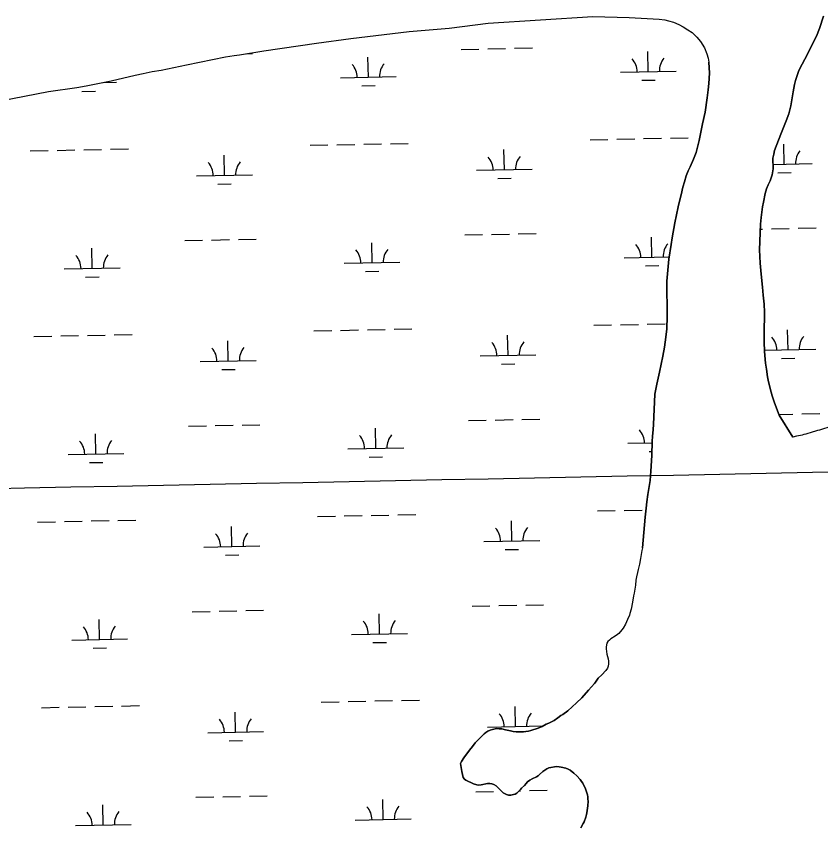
# Model space of a CAD drawing. Extents: x 3989314 to 4027622, y 243956 to 270014.
# Drawn here: x 4001708 to 4003151, y 255010 to 256462 of the extents above; entities that cross this region are included whole.
import ezdxf

# ---------------------------------------------------------------- set-up
doc = ezdxf.new("R2010")
doc.units = 0
for name, color, linetype in [('V-GRID-MAJR', 7, 'Continuous'), ('V-RIVR-EDGE', 7, 'Continuous'), ('V-TOPO-SHOR', 7, 'Continuous'), ('V-WETL-SWMP', 7, 'Continuous')]:
    doc.layers.add(name, color=color, linetype=linetype)

msp = doc.modelspace()

# ---------------------------------------------------------------- linework, layer by layer
at = {"layer": 'V-GRID-MAJR'}
msp.add_spline([(3993497.6, 255455.7), (3998815.3, 255559.8), (4004133, 255664.6), (4009450.7, 255770.2), (4014768.4, 255876.5), (4020086, 255983.7), (4025403.7, 256091.6)], degree=3, dxfattribs=at)
at = {"layer": 'V-RIVR-EDGE'}
msp.add_line((4002831.4, 255509.7), (4002830.2, 255505), dxfattribs=at)
for points in [[(4002083.5, 256389.4), (4002099, 256391.9), (4002108.8, 256393.2), (4002152, 256400.3), (4002246.5, 256413.8), (4002308, 256422.3), (4002412.8, 256435), (4002484.3, 256440.8), (4002554.7, 256449.8), (4002742.3, 256461.6), (4002807.1, 256460.1), (4002860.9, 256457), (4002871.1, 256455.8), (4002877.8, 256454.2), (4002886.5, 256451.8)], [(4001658.3, 256306.7), (4001766.3, 256327.3), (4001817, 256334.5), (4001833.6, 256337.3), (4001851.5, 256340.9), (4001878.8, 256346.7), (4001921.5, 256356.8), (4001935.8, 256359.9), (4001952.1, 256363.1), (4001968.1, 256365.8), (4002013.4, 256375.5), (4002083.5, 256389.4)], [(4003260.6, 255762.7), (4003254.5, 255758.2), (4003248.5, 255755.3), (4003240.2, 255752.2), (4003232.1, 255749.9), (4003225.4, 255748.3), (4003220.4, 255746.8), (4003217.3, 255745.6), (4003202.2, 255739.3), (4003190.7, 255734.1), (4003179.2, 255730.3), (4003155.5, 255723), (4003148.7, 255720.7), (4003144.8, 255719.7), (4003131.8, 255715.4)], [(4003131.8, 255715.4), (4003127.7, 255714.4), (4003123.7, 255713.1), (4003120.3, 255712.4), (4003117.3, 255711.5), (4003114.2, 255711), (4003107.5, 255709.5), (4003100.4, 255708.1)], [(4002830.2, 255505), (4002829.5, 255501.2), (4002827.3, 255490.7), (4002825.5, 255480), (4002823.2, 255470.9), (4002822.1, 255465.6), (4002820.2, 255457.5), (4002819.3, 255451.7), (4002818.4, 255442.9), (4002816.4, 255428.4), (4002815.2, 255423.8), (4002813.3, 255411.9), (4002810.6, 255399.4), (4002808.6, 255392.1), (4002807.6, 255388.9), (4002804.5, 255381.3), (4002800.7, 255373), (4002796.4, 255365.6), (4002794.1, 255362.4), (4002788.5, 255356.3), (4002786.1, 255354.2), (4002782.3, 255351.5), (4002774.6, 255346.3), (4002771.7, 255344.2), (4002769.1, 255341.8), (4002767.4, 255339), (4002766.5, 255336), (4002766.1, 255331.6), (4002766.1, 255328.5), (4002766.4, 255323.7), (4002767.3, 255319.2), (4002769.5, 255310.9), (4002770.3, 255306.4), (4002770.4, 255301.7), (4002769.5, 255297.4), (4002768.4, 255294.2), (4002765.7, 255289.9), (4002758, 255281.9), (4002751.4, 255275.9)], [(4002719.5, 255094.2), (4002713.3, 255101.2), (4002708.2, 255106), (4002701.7, 255111.1), (4002697.7, 255113.1), (4002693.7, 255114.5), (4002685.3, 255116.6), (4002681.8, 255117.3), (4002676.6, 255117.6), (4002673.2, 255117.2), (4002666.6, 255115.9), (4002663.2, 255115), (4002659.5, 255113.3), (4002655.9, 255111.3), (4002652.4, 255108.5), (4002646.7, 255103.2), (4002644, 255100.9), (4002641.3, 255099.4), (4002633.2, 255095.7), (4002629, 255093.3), (4002625.2, 255090.2), (4002622.3, 255087.3), (4002619.4, 255083.9), (4002614.1, 255078.8), (4002612.2, 255076.3), (4002605.6, 255069.7), (4002602.7, 255068.2), (4002599.6, 255067.2), (4002595.2, 255066.4), (4002591.2, 255066.5), (4002587.6, 255067.5), (4002584.8, 255068.6), (4002581.6, 255070.6), (4002579.2, 255072.8), (4002568.9, 255083.2), (4002564.7, 255085.4), (4002560.8, 255086.7), (4002557.4, 255087.3), (4002553.2, 255087), (4002542.1, 255084.6), (4002537.5, 255084.1), (4002534.2, 255084.8), (4002528, 255086.6), (4002524.3, 255088.2), (4002518.1, 255091.6), (4002514.3, 255093), (4002511.8, 255094.7), (4002509.6, 255098.2), (4002507.4, 255108.8), (4002506.9, 255112.5), (4002506.3, 255115.8), (4002505.3, 255119.5), (4002504.9, 255122.9), (4002506.4, 255126.4), (4002511, 255133.4), (4002521.1, 255147.2), (4002526.2, 255153.6), (4002531.3, 255160.2), (4002544.1, 255173.5), (4002547.5, 255176.5), (4002550.2, 255178.7), (4002553.8, 255181), (4002557.9, 255183), (4002562.5, 255184.2), (4002567, 255185.2), (4002570.2, 255185.5), (4002574.4, 255185.4), (4002579.1, 255184.9), (4002585.3, 255183.5), (4002594.6, 255181.7), (4002599.2, 255180.5), (4002604.7, 255179.9), (4002608.3, 255179.6), (4002618, 255179.8), (4002621.7, 255180.1), (4002626.5, 255181), (4002631.2, 255182.1), (4002643.8, 255186.4), (4002651, 255189.4), (4002658.7, 255193.4), (4002663, 255195.2), (4002665.9, 255196.8), (4002672.8, 255200.4), (4002679.5, 255204.8), (4002685, 255208.8), (4002688.6, 255210.8), (4002697.2, 255217.6), (4002712.7, 255231.6), (4002722.3, 255240.9), (4002734.5, 255254.3), (4002745, 255266.4), (4002747.1, 255269.1), (4002751.4, 255275.9)], [(4002720.7, 255007.8), (4002725, 255015.3), (4002726.3, 255018.3), (4002729.6, 255027.1), (4002730.9, 255031.4), (4002731.6, 255034.6), (4002733.2, 255046.9), (4002733.6, 255055.4), (4002733.2, 255058.9), (4002733, 255063.5), (4002732.4, 255066.7), (4002731.5, 255070.4), (4002728.1, 255079.4), (4002726.1, 255083.9), (4002724, 255087.9), (4002722, 255090.9), (4002719.5, 255094.2)]]:
    msp.add_lwpolyline(points, dxfattribs=at)
at = {"layer": 'V-TOPO-SHOR'}
for points in [[(4003155.4, 256462.4), (4003148.4, 256440.5), (4003143, 256426.8), (4003132.6, 256405.7), (4003126.8, 256394.3), (4003112.5, 256367.6), (4003110.7, 256363.3), (4003105.5, 256347.1), (4003103.4, 256339.8), (4003101.1, 256326.8), (4003096.9, 256301.7), (4003093.3, 256287.5), (4003088.8, 256275.1), (4003079.1, 256251), (4003068, 256221.8), (4003066.4, 256215.1), (4003064.9, 256208.1), (4003065.6, 256188.6), (4003063.7, 256177.8), (4003060, 256167.4), (4003056.5, 256159.9), (4003053.5, 256152.9), (4003050.9, 256144.7), (4003047.8, 256128.9), (4003046.4, 256120.9), (4003043.9, 256101.4), (4003042.6, 256089.5), (4003041, 256043.8), (4003041.9, 256019.6), (4003043.6, 255999.8), (4003046.3, 255976.6), (4003047.4, 255962.6), (4003049.1, 255946.3), (4003049.6, 255932.1), (4003049.6, 255919.4), (4003049.2, 255905.8), (4003049.1, 255890.7), (4003049.2, 255878.6), (4003049.9, 255861.2), (4003051.9, 255840.6), (4003053.3, 255830), (4003055.5, 255816.3), (4003056.6, 255810.1), (4003060, 255795.3), (4003063.5, 255781.7), (4003067.5, 255769.7), (4003076, 255747.6), (4003100.4, 255708.1)], [(4002886.5, 256451.8), (4002896.2, 256447.5), (4002903.8, 256443.5), (4002912.7, 256438.1), (4002920, 256433), (4002928.6, 256424.9), (4002935.1, 256416.8), (4002942, 256405.6), (4002946.6, 256394.8), (4002948.6, 256387), (4002949.8, 256379.7)], [(4002831.4, 255509.7), (4002836.1, 255564.6), (4002837.8, 255580.6), (4002839.1, 255591.9), (4002840.9, 255605.2), (4002844.7, 255630.5), (4002846.2, 255646.8), (4002847.9, 255675.3), (4002848.7, 255701), (4002849.1, 255709.4), (4002850, 255721.5), (4002851.1, 255730.5), (4002853.4, 255785.2), (4002856.8, 255802.8), (4002861.7, 255824.2), (4002867.6, 255852.8), (4002870.4, 255869.1), (4002873.2, 255887.4), (4002874.6, 255902.2), (4002875.1, 255924.4), (4002875, 255987.6), (4002878.4, 256026.7), (4002882.3, 256053.4), (4002884.3, 256065.3), (4002889.3, 256092.3), (4002895.3, 256121), (4002898, 256133.1), (4002900.4, 256142.1), (4002903.6, 256155.8), (4002906.2, 256165.5), (4002909.6, 256176.1), (4002913.2, 256185.4), (4002916.3, 256192.6), (4002922.7, 256206.3), (4002927.6, 256218.2), (4002932.7, 256239.8), (4002939, 256269.3), (4002943.3, 256290.2), (4002947.2, 256316.3), (4002948.8, 256330.4), (4002949.8, 256341.7), (4002951, 256360.4), (4002949.8, 256379.7)]]:
    msp.add_lwpolyline(points, dxfattribs=at)
at = {"layer": 'V-WETL-SWMP'}
for p, q in [((4002121, 256395.2), (4002132, 256395.4)), ((4002505.8, 256402.9), (4002537.8, 256403.5)), ((4002553.8, 256403.9), (4002585.8, 256404.5)), ((4002601.8, 256404.8), (4002633.8, 256405.4)), ((4002841.5, 256363.1), (4002840.8, 256399.1)), ((4002339.7, 256353.1), (4002339, 256389.1)), ((4002289.7, 256352.2), (4002389.7, 256354.1)), ((4002791.5, 256362.2), (4002891.5, 256364.1)), ((4001864.5, 256343.7), (4001887.9, 256344.1)), ((4002328, 256337.5), (4002352, 256338)), ((4002829.8, 256347.5), (4002853.8, 256348)), ((4001826.2, 256327.5), (4001850.2, 256328)), ((4002737.1, 256241), (4002769.1, 256241.6)), ((4002785.1, 256241.9), (4002817.1, 256242.6)), ((4002833.1, 256242.9), (4002865.1, 256243.5)), ((4002881.1, 256243.8), (4002913, 256244.5)), ((4001733.5, 256221), (4001765.5, 256221.6)), ((4001781.5, 256221.9), (4001813.5, 256222.6)), ((4001829.4, 256222.9), (4001861.4, 256223.5)), ((4001877.4, 256223.8), (4001909.4, 256224.5)), ((4002235.3, 256231), (4002267.3, 256231.6)), ((4002283.3, 256231.9), (4002315.3, 256232.6)), ((4002331.3, 256232.9), (4002363.3, 256233.5)), ((4002379.2, 256233.8), (4002411.2, 256234.5)), ((4002583.5, 256187.2), (4002582.8, 256223.2)), ((4003085.3, 256197.2), (4003084.6, 256233.2)), ((4002081.7, 256177.2), (4002081, 256213.2)), ((4003065.3, 256196.8), (4003135.3, 256198.2)), ((4002031.7, 256176.2), (4002131.7, 256178.2)), ((4002533.5, 256186.2), (4002633.5, 256188.2)), ((4003073.7, 256181.5), (4003097.6, 256182)), ((4002070, 256161.5), (4002094, 256162)), ((4002571.8, 256171.5), (4002595.8, 256172)), ((4003042.3, 256080.8), (4003046.2, 256080.9)), ((4003062.2, 256081.2), (4003094.2, 256081.9)), ((4003110.2, 256082.2), (4003142.2, 256082.8)), ((4002010.6, 256060.3), (4002042.6, 256060.9)), ((4002058.6, 256061.2), (4002090.6, 256061.9)), ((4002106.6, 256062.2), (4002138.6, 256062.8)), ((4002512.4, 256070.3), (4002544.4, 256070.9)), ((4002560.4, 256071.2), (4002592.4, 256071.9)), ((4002608.4, 256072.2), (4002640.4, 256072.8)), ((4002848.1, 256030.5), (4002847.4, 256066.5)), ((4001844.5, 256010.5), (4001843.8, 256046.5)), ((4002346.3, 256020.5), (4002345.6, 256056.5)), ((4002798.2, 256029.5), (4002879.1, 256031.2)), ((4002296.3, 256019.5), (4002396.3, 256021.5)), ((4001794.5, 256009.5), (4001894.5, 256011.5)), ((4002334.6, 256004.9), (4002358.6, 256005.3)), ((4002836.5, 256014.9), (4002860.4, 256015.4)), ((4001832.8, 255994.9), (4001856.8, 255995.3)), ((4002337.9, 255900.3), (4002369.9, 255900.9)), ((4002385.9, 255901.2), (4002417.9, 255901.9)), ((4002743.7, 255908.4), (4002775.7, 255909)), ((4002791.7, 255909.3), (4002823.7, 255910)), ((4002839.7, 255910.3), (4002871.7, 255910.9)), ((4003092, 255864.6), (4003091.3, 255900.5)), ((4001740.1, 255888.4), (4001772.1, 255889)), ((4001788.1, 255889.3), (4001820.1, 255890)), ((4001836.1, 255890.3), (4001868.1, 255890.9)), ((4001884.1, 255891.2), (4001916.1, 255891.9)), ((4002241.9, 255898.4), (4002273.9, 255899)), ((4002289.9, 255899.3), (4002321.9, 255900)), ((4002590.2, 255854.6), (4002589.4, 255890.5)), ((4002088.4, 255844.6), (4002087.6, 255880.5)), ((4003049.8, 255863.7), (4003142, 255865.5)), ((4002038.4, 255843.6), (4002138.3, 255845.5)), ((4002540.2, 255853.6), (4002640.2, 255855.5)), ((4003080.3, 255848.9), (4003104.3, 255849.4)), ((4002076.7, 255828.9), (4002100.7, 255829.4)), ((4002578.5, 255838.9), (4002602.5, 255839.4)), ((4003075.5, 255748.8), (4003100.9, 255749.3)), ((4003116.9, 255749.6), (4003148.9, 255750.2)), ((4002017.3, 255727.7), (4002049.3, 255728.3)), ((4002065.3, 255728.6), (4002097.2, 255729.3)), ((4002113.2, 255729.6), (4002145.2, 255730.2)), ((4002519.1, 255737.7), (4002551.1, 255738.3)), ((4002567.1, 255738.6), (4002599.1, 255739.3)), ((4002615, 255739.6), (4002647, 255740.2)), ((4001851.2, 255677.9), (4001850.4, 255713.9)), ((4002353, 255687.9), (4002352.2, 255723.9)), ((4002804.8, 255696.9), (4002848.6, 255697.8)), ((4002303, 255686.9), (4002403, 255688.9)), ((4001801.2, 255676.9), (4001901.1, 255678.9)), ((4002341.3, 255672.3), (4002365.3, 255672.7)), ((4002843.1, 255682.3), (4002848.1, 255682.4)), ((4001839.5, 255662.3), (4001863.5, 255662.7)), ((4002248.5, 255565.8), (4002280.5, 255566.4)), ((4002296.5, 255566.7), (4002328.5, 255567.3)), ((4002344.5, 255567.7), (4002376.5, 255568.3)), ((4002392.5, 255568.6), (4002424.5, 255569.3)), ((4002750.3, 255575.8), (4002782.3, 255576.4)), ((4002798.3, 255576.7), (4002830.3, 255577.3)), ((4001746.7, 255555.8), (4001778.7, 255556.4)), ((4001794.7, 255556.7), (4001826.7, 255557.3)), ((4001842.7, 255557.7), (4001874.7, 255558.3)), ((4001890.7, 255558.6), (4001922.7, 255559.3)), ((4002596.8, 255521.9), (4002596.1, 255557.9)), ((4002095, 255511.9), (4002094.3, 255547.9)), ((4002546.8, 255520.9), (4002646.8, 255522.9)), ((4002045, 255510.9), (4002145, 255512.9)), ((4002083.3, 255496.3), (4002107.3, 255496.8)), ((4002585.1, 255506.3), (4002609.1, 255506.8)), ((4002573.7, 255406), (4002605.7, 255406.7)), ((4002621.7, 255407), (4002653.7, 255407.6)), ((4002023.9, 255395.1), (4002055.9, 255395.7)), ((4002071.9, 255396), (4002103.9, 255396.7)), ((4002119.9, 255397), (4002151.9, 255397.6)), ((4002525.7, 255405.1), (4002557.7, 255405.7)), ((4001857.8, 255345.3), (4001857.1, 255381.3)), ((4002359.6, 255355.3), (4002358.9, 255391.3)), ((4002309.6, 255354.3), (4002409.6, 255356.3)), ((4001807.8, 255344.3), (4001907.8, 255346.3)), ((4002347.9, 255339.7), (4002371.9, 255340.1)), ((4001846.1, 255329.7), (4001870.1, 255330.1)), ((4002255.2, 255233.1), (4002287.2, 255233.8)), ((4002303.2, 255234.1), (4002335.1, 255234.7)), ((4002351.1, 255235.1), (4002383.1, 255235.7)), ((4002399.1, 255236), (4002431.1, 255236.7)), ((4001753.4, 255223.1), (4001785.3, 255223.8)), ((4001801.3, 255224.1), (4001833.3, 255224.7)), ((4001849.3, 255225.1), (4001881.3, 255225.7)), ((4001897.3, 255226), (4001929.3, 255226.7)), ((4002603.4, 255189.3), (4002602.7, 255225.3)), ((4002101.6, 255179.3), (4002100.9, 255215.3)), ((4002553.4, 255188.3), (4002652.8, 255190.3)), ((4002051.6, 255178.3), (4002151.6, 255180.3)), ((4002089.9, 255163.7), (4002113.9, 255164.1)), ((4002532.3, 255072.5), (4002564.3, 255073.1)), ((4002609.9, 255074), (4002612.3, 255074.1)), ((4002628.3, 255074.4), (4002660.3, 255075)), ((4002030.5, 255062.5), (4002062.5, 255063.1)), ((4002078.5, 255063.4), (4002110.5, 255064.1)), ((4002126.5, 255064.4), (4002158.5, 255065)), ((4002366.2, 255022.7), (4002365.5, 255058.7)), ((4001864.4, 255012.7), (4001863.7, 255048.7)), ((4002316.2, 255021.7), (4002416.2, 255023.7)), ((4001814.4, 255011.7), (4001914.4, 255013.7))]:
    msp.add_line(p, q, dxfattribs=at)
for points in [[(4001658.3, 256306.7), (4001766.3, 256327.3), (4001817, 256334.5), (4001833.6, 256337.3), (4001851.5, 256340.9), (4001878.8, 256346.7), (4001921.5, 256356.8), (4001935.8, 256359.9), (4001952.1, 256363.1), (4001968.1, 256365.8), (4002013.4, 256375.5), (4002083.5, 256389.4), (4002099, 256391.9), (4002108.8, 256393.2), (4002152, 256400.3), (4002246.5, 256413.8), (4002308, 256422.3), (4002412.8, 256435), (4002484.3, 256440.8), (4002554.7, 256449.8), (4002742.3, 256461.6), (4002807.1, 256460.1), (4002860.9, 256457), (4002871.1, 256455.8), (4002877.8, 256454.2), (4002886.5, 256451.8), (4002896.2, 256447.5), (4002903.8, 256443.5), (4002912.7, 256438.1), (4002919.9, 256433), (4002928.6, 256424.9), (4002935.1, 256416.8), (4002942, 256405.6), (4002946.6, 256394.8), (4002948.6, 256387), (4002949.8, 256379.7), (4002951, 256360.4), (4002949.8, 256341.7), (4002948.8, 256330.4), (4002947.2, 256316.3), (4002943.3, 256290.2), (4002939, 256269.3), (4002932.7, 256239.8), (4002927.6, 256218.2), (4002922.7, 256206.3), (4002916.3, 256192.6)], [(4003155.5, 255723), (4003148.7, 255720.7), (4003144.8, 255719.7), (4003131.8, 255715.4), (4003127.7, 255714.4), (4003123.7, 255713.1), (4003120.3, 255712.4), (4003117.3, 255711.5), (4003114.2, 255711), (4003107.5, 255709.5), (4003100.4, 255708.1), (4003076, 255747.6), (4003067.5, 255769.7), (4003063.5, 255781.7), (4003060, 255795.3), (4003056.6, 255810.1), (4003055.5, 255816.3), (4003053.3, 255830), (4003051.9, 255840.6), (4003049.9, 255861.2), (4003049.2, 255878.6), (4003049.1, 255890.7), (4003049.2, 255905.8), (4003049.6, 255919.4), (4003049.6, 255932.1), (4003049.1, 255946.3), (4003047.4, 255962.6), (4003046.3, 255976.6), (4003043.6, 255999.8), (4003041.9, 256019.6), (4003041, 256043.8), (4003042.6, 256089.5), (4003043.9, 256101.4), (4003046.4, 256120.9), (4003047.8, 256128.9), (4003050.9, 256144.7), (4003053.5, 256152.9), (4003056.5, 256159.9), (4003060, 256167.4), (4003063.7, 256177.8), (4003065.6, 256188.6), (4003064.9, 256208.1), (4003066.4, 256215.1), (4003068, 256221.8), (4003079.1, 256251), (4003088.8, 256275.1), (4003093.3, 256287.5), (4003096.9, 256301.7), (4003101.1, 256326.8), (4003103.4, 256339.8), (4003105.5, 256347.1), (4003110.7, 256363.3), (4003112.5, 256367.6), (4003126.8, 256394.3), (4003132.6, 256405.7), (4003143, 256426.8), (4003148.4, 256440.5), (4003155.4, 256462.4)], [(4002916.3, 256192.6), (4002913.2, 256185.4), (4002909.6, 256176.1), (4002906.2, 256165.5), (4002903.6, 256155.8), (4002900.4, 256142.1), (4002898, 256133.1), (4002895.3, 256121), (4002889.3, 256092.3), (4002884.3, 256065.3), (4002882.3, 256053.4), (4002878.4, 256026.7), (4002875, 255987.6), (4002875.1, 255924.4), (4002874.6, 255902.2), (4002873.2, 255887.4), (4002870.4, 255869.1), (4002867.6, 255852.8), (4002861.7, 255824.2), (4002856.8, 255802.8), (4002853.4, 255785.2), (4002851.1, 255730.5), (4002850, 255721.5), (4002849.1, 255709.4), (4002848.7, 255701), (4002847.9, 255675.3), (4002846.2, 255646.8), (4002844.7, 255630.5), (4002840.9, 255605.2), (4002839.1, 255591.9), (4002837.8, 255580.6), (4002836.1, 255564.6), (4002831.4, 255509.7), (4002830.2, 255505), (4002829.5, 255501.2), (4002827.3, 255490.7), (4002825.5, 255480), (4002823.2, 255470.9), (4002822.1, 255465.6), (4002820.2, 255457.5), (4002819.3, 255451.7), (4002818.4, 255442.9), (4002816.4, 255428.4), (4002815.2, 255423.8), (4002813.3, 255411.9), (4002810.6, 255399.4), (4002808.6, 255392.1), (4002807.6, 255388.9), (4002804.5, 255381.3), (4002800.7, 255373), (4002796.4, 255365.6), (4002794.1, 255362.4), (4002788.5, 255356.3), (4002786.1, 255354.2), (4002782.3, 255351.5), (4002774.6, 255346.3), (4002771.7, 255344.2), (4002769.1, 255341.8), (4002767.4, 255339), (4002766.5, 255336), (4002766.1, 255331.6), (4002766.1, 255328.5), (4002766.4, 255323.7), (4002767.3, 255319.2), (4002769.5, 255310.9), (4002770.3, 255306.4), (4002770.4, 255301.7), (4002769.5, 255297.4), (4002768.4, 255294.2), (4002765.7, 255289.9), (4002758, 255281.9), (4002751.4, 255275.9), (4002747.1, 255269.1), (4002745, 255266.4), (4002734.5, 255254.3), (4002722.3, 255240.9), (4002712.7, 255231.6), (4002697.2, 255217.6), (4002688.6, 255210.8), (4002685, 255208.8), (4002679.5, 255204.8), (4002672.8, 255200.4), (4002665.9, 255196.8), (4002663, 255195.2), (4002658.7, 255193.4), (4002651, 255189.4), (4002643.8, 255186.4), (4002631.2, 255182.1), (4002626.5, 255181), (4002621.7, 255180.1), (4002618, 255179.8), (4002608.3, 255179.6), (4002604.7, 255179.9), (4002599.2, 255180.5), (4002594.6, 255181.7), (4002585.3, 255183.5), (4002579.1, 255184.9), (4002574.4, 255185.4), (4002570.2, 255185.5), (4002567, 255185.2), (4002562.5, 255184.2)], [(4002562.5, 255184.2), (4002557.9, 255183), (4002553.8, 255181), (4002550.2, 255178.7), (4002547.5, 255176.5), (4002544.1, 255173.5), (4002531.3, 255160.2), (4002526.2, 255153.6), (4002521.1, 255147.2), (4002511, 255133.4), (4002506.4, 255126.4), (4002504.9, 255122.9), (4002505.3, 255119.5), (4002506.3, 255115.8), (4002506.9, 255112.5), (4002507.4, 255108.8), (4002509.6, 255098.2), (4002511.8, 255094.7), (4002514.3, 255093), (4002518.1, 255091.6), (4002524.3, 255088.2), (4002528, 255086.6), (4002534.2, 255084.8), (4002537.5, 255084.1), (4002542.1, 255084.6), (4002553.2, 255087), (4002557.4, 255087.3), (4002560.8, 255086.7), (4002564.7, 255085.4), (4002568.9, 255083.2), (4002579.2, 255072.8), (4002581.6, 255070.6), (4002584.8, 255068.6), (4002587.6, 255067.5), (4002591.2, 255066.5), (4002595.2, 255066.4), (4002599.6, 255067.2), (4002602.7, 255068.2), (4002605.6, 255069.7), (4002612.2, 255076.3), (4002614.1, 255078.8), (4002619.4, 255083.9), (4002622.3, 255087.3), (4002625.2, 255090.2), (4002629, 255093.3), (4002633.2, 255095.7), (4002641.3, 255099.4), (4002644, 255100.9), (4002646.7, 255103.2), (4002652.4, 255108.5), (4002655.9, 255111.3), (4002659.5, 255113.3), (4002663.2, 255115), (4002666.6, 255115.9), (4002673.2, 255117.2), (4002676.6, 255117.6), (4002681.8, 255117.3), (4002685.3, 255116.6), (4002693.7, 255114.5), (4002697.7, 255113.1), (4002701.7, 255111.1), (4002708.2, 255106), (4002713.3, 255101.2), (4002719.5, 255094.2), (4002722, 255090.9), (4002724, 255087.9), (4002726.1, 255083.9), (4002728.1, 255079.4), (4002731.5, 255070.4), (4002732.4, 255066.7), (4002733, 255063.5), (4002733.2, 255058.9), (4002733.6, 255055.4), (4002733.2, 255046.9), (4002731.6, 255034.6), (4002730.9, 255031.4), (4002729.6, 255027.1), (4002726.3, 255018.3), (4002725, 255015.3), (4002720.7, 255007.8)]]:
    msp.add_lwpolyline(points, dxfattribs=at)
for centre, start, end in [((4002786.3, 256362.5), 0.3699, 41.9135), ((4002896.7, 256364.7), 140.3699, 181.9135), ((4002284.5, 256352.5), 0.3699, 41.9135), ((4002394.9, 256354.7), 140.3699, 181.9135), ((4003140.6, 256198.7), 140.3699, 181.9135), ((4002528.3, 256186.5), 0.3699, 41.9135), ((4002638.8, 256188.7), 140.3699, 181.9135), ((4002026.5, 256176.5), 0.3699, 41.9135), ((4002136.9, 256178.7), 140.3699, 181.9135), ((4003030.1, 256196.5), 0.3699, 5.276), ((4002792.9, 256029.9), 0.3699, 41.9135), ((4002903.4, 256032.1), 140.3699, 181.9135), ((4001789.3, 256009.9), 0.3699, 41.9135), ((4001899.7, 256012.1), 140.3699, 181.9135), ((4002291.1, 256019.9), 0.3699, 41.9135), ((4002401.6, 256022.1), 140.3699, 181.9135), ((4003036.7, 255863.9), 0.3699, 41.9135), ((4003147.2, 255866.1), 140.3699, 181.9135), ((4002534.9, 255853.9), 0.3699, 41.9135), ((4002645.4, 255856.1), 140.3699, 181.9135), ((4002033.1, 255843.9), 0.3699, 41.9135), ((4002143.6, 255846.1), 140.3699, 181.9135), ((4002408.2, 255689.5), 140.3699, 181.9135), ((4002799.5, 255697.3), 0.3699, 41.9135), ((4001795.9, 255677.3), 0.3699, 41.9135), ((4001906.4, 255679.5), 140.3699, 181.9135), ((4002297.7, 255687.3), 0.3699, 41.9135), ((4002541.5, 255521.3), 0.3699, 41.9135), ((4002652, 255523.5), 140.3699, 181.9135), ((4002039.7, 255511.3), 0.3699, 41.9135), ((4002150.2, 255513.5), 140.3699, 181.9135), ((4002304.4, 255354.7), 0.3699, 41.9135), ((4002414.8, 255356.9), 140.3699, 181.9135), ((4001802.5, 255344.7), 0.3699, 41.9135), ((4001913, 255346.9), 140.3699, 181.9135), ((4002156.8, 255180.9), 140.3699, 181.9135), ((4002548.2, 255188.7), 0.3699, 41.9135), ((4002658.6, 255190.9), 140.3699, 181.9135), ((4002046.4, 255178.7), 0.3699, 41.9135), ((4002311, 255022.1), 0.3699, 41.9135), ((4002421.4, 255024.3), 140.3699, 181.9135), ((4001809.2, 255012.1), 0.3699, 41.9135), ((4001919.6, 255014.3), 140.3699, 181.9135)]:
    msp.add_arc(centre, 35.2, start, end, dxfattribs=at)

doc.saveas('drawing.dxf')
